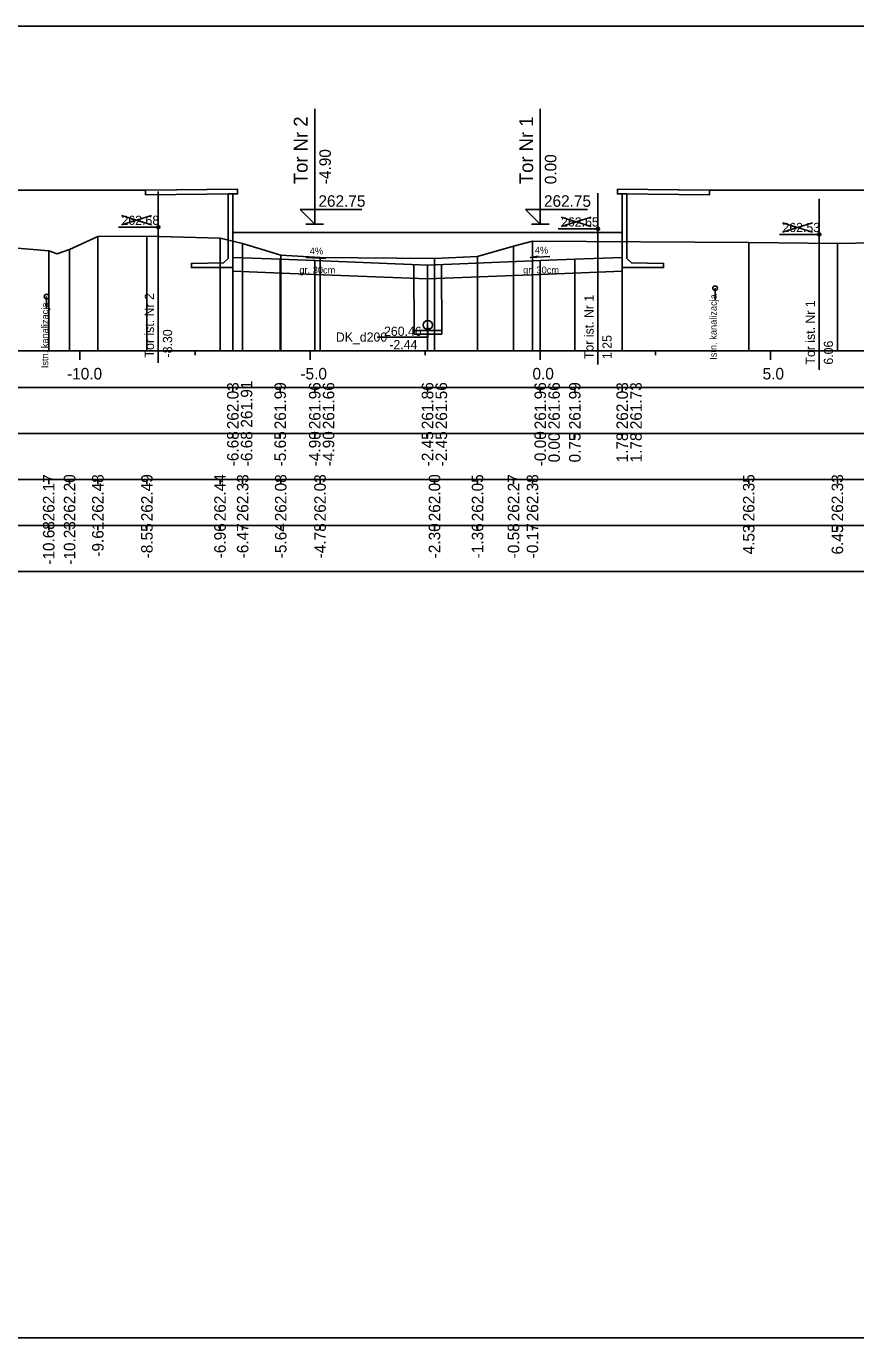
# Model space of a CAD drawing. Extents: x 6516023 to 6560129, y 5513077 to 5529206.
# Drawn here: x 6519004.24 to 6519022.27, y 5514451.16 to 5514479.66 of the extents above; entities that cross this region are included whole.
import ezdxf

# ---------------------------------------------------------------- set-up
doc = ezdxf.new("R2010")
doc.units = 0
for name, color, linetype in [('IR_default', 7, 'Continuous'), ('TOR_PRZEK_P-kable', 7, 'Continuous'), ('TOR_PRZEK_P-komponent', 7, 'Continuous'), ('TOR_PRZEK_P-odwodnienie', 7, 'Continuous'), ('TOR_PRZEK_P-opisy', 7, 'Continuous'), ('TOR_PRZEK_P-perony+elementy', 7, 'Continuous'), ('TOR_PRZEK_P-tabelka istniejace', 7, 'Continuous'), ('TOR_PRZEK_P-tabelka projektowane', 7, 'Continuous'), ('TOR_PRZEK_P-teren istniejacy', 7, 'Continuous'), ('TOR_PRZEK_P-tory istniejace', 7, 'Continuous'), ('TOR_PRZEK_P-tory projektowane', 7, 'Continuous'), ('TOR_PRZEK_P-uklad odniesienia', 7, 'Continuous'), ('TOR_PRZEK_P-warstwa ochronna I', 7, 'Continuous'), ('TOR_PRZEK_P-warstwa ochronna II', 7, 'Continuous'), ('TOR_RAMKI-ramka+tabelka 1', 7, 'Continuous')]:
    doc.layers.add(name, color=color, linetype=linetype)

msp = doc.modelspace()

# ---------------------------------------------------------------- linework, layer by layer
at = {"layer": 'IR_default'}
for points in [[(6518999.188, 5514476.113), (6518999.868, 5514476.106), (6519001.188, 5514476.093), (6519003.109, 5514476.093), (6519006.838, 5514476.093), (6519007.518, 5514476.1), (6519008.838, 5514476.113)], [(6519017.088, 5514476.113), (6519018.408, 5514476.1), (6519019.088, 5514476.093), (6519022.817, 5514476.093), (6519024.738, 5514476.093), (6519026.058, 5514476.106), (6519026.738, 5514476.113)], [(6519008.733, 5514475.173), (6519012.263, 5514475.173), (6519012.739, 5514475.173), (6519017.193, 5514475.173)]]:
    msp.add_lwpolyline(points, dxfattribs=at)
at = {"layer": 'TOR_PRZEK_P-kable'}
for p, q in [((6519019.211, 5514473.965), (6519019.211, 5514473.695)), ((6519004.687, 5514473.781), (6519004.687, 5514473.512))]:
    msp.add_line(p, q, dxfattribs=at)
for centre in [(6519019.211, 5514473.965), (6519004.687, 5514473.781)]:
    msp.add_circle(centre, 0.05, dxfattribs=at)
at = {"layer": 'TOR_PRZEK_P-komponent'}
for points in [[(6519008.733, 5514474.634), (6519008.733, 5514475.173), (6519012.263, 5514475.173), (6519013.663, 5514475.173), (6519017.193, 5514475.173), (6519017.193, 5514474.634)], [(6519017.193, 5514474.634), (6519016.163, 5514474.593), (6519015.413, 5514474.563), (6519012.963, 5514474.465), (6519010.513, 5514474.563), (6519009.763, 5514474.593), (6519008.733, 5514474.634)]]:
    msp.add_lwpolyline(points, dxfattribs=at)
at = {"layer": 'TOR_PRZEK_P-odwodnienie'}
for p, q in [((6519012.671, 5514472.963), (6519012.666, 5514474.477)), ((6519013.271, 5514472.965), (6519013.266, 5514474.477)), ((6519013.271, 5514473.044), (6519012.671, 5514473.044)), ((6519013.271, 5514472.964), (6519012.671, 5514472.964))]:
    msp.add_line(p, q, dxfattribs=at)
msp.add_lwpolyline([(6519012.971, 5514473.064), (6519012.971, 5514472.899), (6519011.871, 5514472.899)], dxfattribs=at)
for centre, radius in [((6519012.971, 5514473.164), 0.1), ((6519012.971, 5514473.064), 0.03)]:
    msp.add_circle(centre, radius, dxfattribs=at)
at = {"layer": 'TOR_PRZEK_P-opisy'}
for points in [[(6519010.327, 5514474.632), (6519010.745, 5514474.612), (6519010.577, 5514474.641)], [(6519015.618, 5514474.649), (6519015.2, 5514474.63), (6519015.368, 5514474.658)]]:
    msp.add_lwpolyline(points, dxfattribs=at)
at = {"layer": 'TOR_PRZEK_P-perony+elementy'}
for points in [[(6518999.293, 5514475.173), (6518999.293, 5514476.012), (6518999.188, 5514476.013), (6518999.188, 5514476.113), (6519001.188, 5514476.093), (6519003.109, 5514476.093), (6519006.838, 5514476.093), (6519008.838, 5514476.113), (6519008.838, 5514476.013), (6519008.733, 5514476.012), (6519008.733, 5514475.173)], [(6519017.193, 5514475.173), (6519017.193, 5514476.012), (6519017.088, 5514476.013), (6519017.088, 5514476.113), (6519019.088, 5514476.093), (6519022.817, 5514476.093), (6519024.738, 5514476.093), (6519026.738, 5514476.113), (6519026.738, 5514476.013), (6519026.633, 5514476.012), (6519026.633, 5514475.173)]]:
    msp.add_lwpolyline(points, dxfattribs=at)
for points in [[(6519006.838, 5514476.093), (6519008.838, 5514476.113), (6519008.838, 5514476.013), (6519006.838, 5514475.992)], [(6519008.633, 5514474.612), (6519008.633, 5514476.011), (6519008.733, 5514476.012), (6519008.733, 5514474.412), (6519007.833, 5514474.412), (6519007.833, 5514474.502), (6519008.533, 5514474.513)], [(6519019.088, 5514476.093), (6519017.088, 5514476.113), (6519017.088, 5514476.013), (6519019.088, 5514475.992)], [(6519017.293, 5514474.612), (6519017.293, 5514476.011), (6519017.193, 5514476.012), (6519017.193, 5514474.412), (6519018.093, 5514474.412), (6519018.093, 5514474.502), (6519017.393, 5514474.513)]]:
    msp.add_lwpolyline(points, close=True, dxfattribs=at)
at = {"layer": 'TOR_PRZEK_P-tabelka istniejace'}
for p, q in [((6519004.733, 5514469.706), (6519004.733, 5514469.806)), ((6519005.187, 5514469.706), (6519005.187, 5514469.806)), ((6519005.8, 5514469.706), (6519005.8, 5514469.806)), ((6519006.867, 5514469.706), (6519006.867, 5514469.806)), ((6519008.455, 5514469.706), (6519008.455, 5514469.806)), ((6519008.947, 5514469.706), (6519008.947, 5514469.806)), ((6519009.774, 5514469.706), (6519009.774, 5514469.806)), ((6519010.628, 5514469.706), (6519010.628, 5514469.806)), ((6519013.115, 5514469.706), (6519013.115, 5514469.806)), ((6519014.05, 5514469.706), (6519014.05, 5514469.806)), ((6519014.832, 5514469.706), (6519014.832, 5514469.806)), ((6519015.244, 5514469.706), (6519015.244, 5514469.806)), ((6519019.942, 5514469.706), (6519019.942, 5514469.806)), ((6519021.868, 5514469.706), (6519021.868, 5514469.806)), ((6518964.163, 5514468.806), (6519057.963, 5514468.806)), ((6519004.733, 5514468.706), (6519004.733, 5514468.806)), ((6519005.187, 5514468.706), (6519005.187, 5514468.806)), ((6519005.8, 5514468.706), (6519005.8, 5514468.806)), ((6519006.867, 5514468.706), (6519006.867, 5514468.806)), ((6519008.455, 5514468.706), (6519008.455, 5514468.806)), ((6519008.947, 5514468.706), (6519008.947, 5514468.806)), ((6519009.774, 5514468.706), (6519009.774, 5514468.806)), ((6519010.628, 5514468.706), (6519010.628, 5514468.806)), ((6519013.115, 5514468.706), (6519013.115, 5514468.806)), ((6519014.05, 5514468.706), (6519014.05, 5514468.806)), ((6519014.832, 5514468.706), (6519014.832, 5514468.806)), ((6519015.244, 5514468.706), (6519015.244, 5514468.806)), ((6519019.942, 5514468.706), (6519019.942, 5514468.806)), ((6519021.868, 5514468.706), (6519021.868, 5514468.806))]:
    msp.add_line(p, q, dxfattribs=at)
for points in [[(6519005.8, 5514475.086), (6519005.8, 5514472.806), (6519005.8, 5514472.676), (6519005.8, 5514472.606)], [(6519006.867, 5514475.096), (6519006.867, 5514472.806), (6519006.867, 5514472.676), (6519006.867, 5514472.606)], [(6519008.455, 5514475.05), (6519008.455, 5514472.806), (6519008.455, 5514472.676), (6519008.455, 5514472.606)], [(6519015.244, 5514474.987), (6519015.244, 5514472.806), (6519015.244, 5514472.676), (6519015.244, 5514472.606)], [(6519004.733, 5514474.778), (6519004.733, 5514472.806), (6519004.733, 5514472.676), (6519004.733, 5514472.606)], [(6519005.187, 5514474.807), (6519005.187, 5514472.806), (6519005.187, 5514472.676), (6519005.187, 5514472.606)], [(6519008.947, 5514474.934), (6519008.947, 5514472.806), (6519008.947, 5514472.676), (6519008.947, 5514472.606)], [(6519014.832, 5514474.88), (6519014.832, 5514472.806), (6519014.832, 5514472.676), (6519014.832, 5514472.606)], [(6519019.942, 5514474.96), (6519019.942, 5514472.806), (6519019.942, 5514472.676), (6519019.942, 5514472.606)], [(6519021.868, 5514474.935), (6519021.868, 5514472.806), (6519021.868, 5514472.676), (6519021.868, 5514472.606)], [(6519009.774, 5514474.682), (6519009.774, 5514472.806), (6519009.774, 5514472.676), (6519009.774, 5514472.606)], [(6519010.628, 5514474.632), (6519010.628, 5514472.806), (6519010.628, 5514472.676), (6519010.628, 5514472.606)], [(6519013.115, 5514474.606), (6519013.115, 5514472.806), (6519013.115, 5514472.676), (6519013.115, 5514472.606)], [(6519014.05, 5514474.652), (6519014.05, 5514472.806), (6519014.05, 5514472.676), (6519014.05, 5514472.606)]]:
    msp.add_lwpolyline(points, dxfattribs=at)
msp.add_lwpolyline([(6518964.163, 5514469.806), (6518964.163, 5514467.806), (6519057.963, 5514467.806), (6519057.963, 5514469.806)], close=True, dxfattribs=at)
at = {"layer": 'TOR_PRZEK_P-tabelka projektowane'}
for p, q in [((6519008.733, 5514471.706), (6519008.733, 5514471.806)), ((6519008.733, 5514471.706), (6519008.733, 5514471.806)), ((6519009.763, 5514471.706), (6519009.763, 5514471.806)), ((6519010.513, 5514471.706), (6519010.513, 5514471.806)), ((6519010.513, 5514471.706), (6519010.513, 5514471.806)), ((6519012.963, 5514471.706), (6519012.963, 5514471.806)), ((6519012.963, 5514471.706), (6519012.963, 5514471.806)), ((6519015.413, 5514471.706), (6519015.413, 5514471.806)), ((6519015.413, 5514471.706), (6519015.413, 5514471.806)), ((6519016.163, 5514471.706), (6519016.163, 5514471.806)), ((6519017.193, 5514471.706), (6519017.193, 5514471.806)), ((6519017.193, 5514471.706), (6519017.193, 5514471.806)), ((6518964.163, 5514470.806), (6519057.963, 5514470.806)), ((6519008.733, 5514470.706), (6519008.733, 5514470.806)), ((6519008.733, 5514470.706), (6519008.733, 5514470.806)), ((6519009.763, 5514470.706), (6519009.763, 5514470.806)), ((6519010.513, 5514470.706), (6519010.513, 5514470.806)), ((6519010.513, 5514470.706), (6519010.513, 5514470.806)), ((6519012.963, 5514470.706), (6519012.963, 5514470.806)), ((6519012.963, 5514470.706), (6519012.963, 5514470.806)), ((6519015.413, 5514470.706), (6519015.413, 5514470.806)), ((6519015.413, 5514470.706), (6519015.413, 5514470.806)), ((6519016.163, 5514470.706), (6519016.163, 5514470.806)), ((6519017.193, 5514470.706), (6519017.193, 5514470.806)), ((6519017.193, 5514470.706), (6519017.193, 5514470.806))]:
    msp.add_line(p, q, dxfattribs=at)
for points in [[(6519008.733, 5514474.634), (6519008.733, 5514472.806), (6519008.733, 5514472.676), (6519008.733, 5514472.606)], [(6519008.733, 5514474.512), (6519008.733, 5514472.806), (6519008.733, 5514472.676), (6519008.733, 5514472.606)], [(6519009.763, 5514474.593), (6519009.763, 5514472.806), (6519009.763, 5514472.676), (6519009.763, 5514472.606)], [(6519010.513, 5514474.563), (6519010.513, 5514472.806), (6519010.513, 5514472.676), (6519010.513, 5514472.606)], [(6519012.963, 5514474.465), (6519012.963, 5514472.806), (6519012.963, 5514472.676), (6519012.963, 5514472.606)], [(6519015.413, 5514474.563), (6519015.413, 5514472.806), (6519015.413, 5514472.676), (6519015.413, 5514472.606)], [(6519016.163, 5514474.593), (6519016.163, 5514472.806), (6519016.163, 5514472.676), (6519016.163, 5514472.606)], [(6519017.193, 5514474.634), (6519017.193, 5514472.806), (6519017.193, 5514472.676), (6519017.193, 5514472.606)], [(6519010.513, 5514474.263), (6519010.513, 5514472.806), (6519010.513, 5514472.676), (6519010.513, 5514472.606)], [(6519012.963, 5514474.165), (6519012.963, 5514472.806), (6519012.963, 5514472.676), (6519012.963, 5514472.606)], [(6519015.413, 5514474.263), (6519015.413, 5514472.806), (6519015.413, 5514472.676), (6519015.413, 5514472.606)], [(6519017.193, 5514474.334), (6519017.193, 5514472.806), (6519017.193, 5514472.676), (6519017.193, 5514472.606)]]:
    msp.add_lwpolyline(points, dxfattribs=at)
msp.add_lwpolyline([(6518964.163, 5514471.806), (6518964.163, 5514469.806), (6519057.963, 5514469.806), (6519057.963, 5514471.806)], close=True, dxfattribs=at)
at = {"layer": 'TOR_PRZEK_P-teren istniejacy'}
msp.add_lwpolyline([(6519003.795, 5514474.852), (6519004.733, 5514474.778), (6519004.918, 5514474.713), (6519005.187, 5514474.807), (6519005.8, 5514475.086), (6519006.867, 5514475.096), (6519008.455, 5514475.05), (6519008.947, 5514474.934), (6519009.774, 5514474.682), (6519010.628, 5514474.632), (6519013.115, 5514474.606), (6519014.05, 5514474.652), (6519014.832, 5514474.88), (6519015.244, 5514474.987), (6519019.942, 5514474.96), (6519021.868, 5514474.935), (6519022.667, 5514474.946)], dxfattribs=at)
at = {"layer": 'TOR_PRZEK_P-tory istniejace'}
for p, q in [((6519007.114, 5514476.065), (6519007.114, 5514472.345)), ((6519016.665, 5514476.03), (6519016.665, 5514472.309)), ((6519021.473, 5514475.909), (6519021.473, 5514472.188)), ((6519007.115, 5514475.29), (6519006.249, 5514475.29)), ((6519006.315, 5514475.337), (6519006.967, 5514475.54)), ((6519006.315, 5514475.54), (6519006.967, 5514475.337)), ((6519015.865, 5514475.301), (6519016.517, 5514475.504)), ((6519015.865, 5514475.504), (6519016.517, 5514475.301)), ((6519020.674, 5514475.181), (6519021.326, 5514475.383)), ((6519020.674, 5514475.383), (6519021.326, 5514475.181)), ((6519016.665, 5514475.254), (6519015.799, 5514475.254)), ((6519021.474, 5514475.133), (6519020.608, 5514475.133))]:
    msp.add_line(p, q, dxfattribs=at)
for centre in [(6519007.115, 5514475.29), (6519016.665, 5514475.254), (6519021.474, 5514475.133)]:
    msp.add_circle(centre, 0.035, dxfattribs=at)
at = {"layer": 'TOR_PRZEK_P-tory projektowane'}
for p, q in [((6519010.513, 5514476.23), (6519010.513, 5514477.863)), ((6519015.413, 5514476.23), (6519015.413, 5514477.863)), ((6519010.513, 5514476.23), (6519010.513, 5514475.353)), ((6519015.413, 5514476.23), (6519015.413, 5514475.353)), ((6519010.513, 5514475.353), (6519010.194, 5514475.672)), ((6519010.194, 5514475.672), (6519011.538, 5514475.672)), ((6519015.413, 5514475.353), (6519015.094, 5514475.672)), ((6519015.094, 5514475.672), (6519016.438, 5514475.672)), ((6519010.321, 5514475.353), (6519010.705, 5514475.353)), ((6519015.221, 5514475.353), (6519015.605, 5514475.353))]:
    msp.add_line(p, q, dxfattribs=at)
at = {"layer": 'TOR_PRZEK_P-uklad odniesienia'}
for p, q in [((6518967.963, 5514472.606), (6519057.963, 5514472.606)), ((6519005.413, 5514472.406), (6519005.413, 5514472.606)), ((6519007.913, 5514472.506), (6519007.913, 5514472.606)), ((6519010.413, 5514472.406), (6519010.413, 5514472.606)), ((6519012.913, 5514472.506), (6519012.913, 5514472.606)), ((6519015.413, 5514472.406), (6519015.413, 5514472.606)), ((6519017.913, 5514472.506), (6519017.913, 5514472.606)), ((6519020.413, 5514472.406), (6519020.413, 5514472.606))]:
    msp.add_line(p, q, dxfattribs=at)
at = {"layer": 'TOR_PRZEK_P-warstwa ochronna I'}
msp.add_lwpolyline([(6519008.733, 5514474.512), (6519008.733, 5514474.334), (6519010.513, 5514474.263), (6519012.963, 5514474.165), (6519015.413, 5514474.263), (6519017.193, 5514474.334), (6519017.193, 5514474.512)], dxfattribs=at)
at = {"layer": 'TOR_PRZEK_P-warstwa ochronna II'}
msp.add_lwpolyline([(6519008.733, 5514474.634), (6519008.733, 5514474.634), (6519009.763, 5514474.593), (6519010.513, 5514474.563), (6519012.963, 5514474.465), (6519015.413, 5514474.563), (6519016.163, 5514474.593), (6519017.193, 5514474.634)], dxfattribs=at)
at = {"layer": 'TOR_RAMKI-ramka+tabelka 1'}
msp.add_lwpolyline([(6518814.513, 5514479.656), (6519062.013, 5514479.656), (6519062.013, 5514451.156), (6518814.513, 5514451.156)], close=True, dxfattribs=at)

# ---------------------------------------------------------------- texts
at = {"layer": 'TOR_PRZEK_P-kable'}
for p in [(6519004.725, 5514472.225), (6519019.248, 5514472.408)]:
    msp.add_text('Istn. kanalizacja', height=0.14999, rotation=90.0511, dxfattribs=at).set_placement(p)
at = {"layer": 'TOR_PRZEK_P-odwodnienie'}
for s, p in [('DK_d200', (6519010.972, 5514472.802)), ('260.46', (6519012.018, 5514472.928)), ('-2.44', (6519012.134, 5514472.638))]:
    msp.add_text(s, height=0.2, rotation=360, dxfattribs=at).set_placement(p)
at = {"layer": 'TOR_PRZEK_P-opisy'}
for rotation, p in [(359.8485, (6519010.406, 5514474.697)), (0.1515, (6519015.295, 5514474.714))]:
    msp.add_text('4%', height=0.15, rotation=rotation, dxfattribs=at).set_placement(p)
at = {"layer": 'TOR_PRZEK_P-tabelka istniejace'}
for s, p in [('262.17', (6519004.858, 5514468.898)), ('262.20', (6519005.312, 5514468.898)), ('262.48', (6519005.925, 5514468.898)), ('262.49', (6519006.992, 5514468.898)), ('262.44', (6519008.58, 5514468.899)), ('262.33', (6519009.072, 5514468.898)), ('262.08', (6519009.899, 5514468.898)), ('262.03', (6519010.753, 5514468.898)), ('262.00', (6519013.24, 5514468.898)), ('262.05', (6519014.175, 5514468.897)), ('262.27', (6519014.957, 5514468.898)), ('262.38', (6519015.369, 5514468.898)), ('262.35', (6519020.067, 5514468.897)), ('262.33', (6519021.993, 5514468.898)), ('-10.68', (6519004.858, 5514467.954)), ('-10.23', (6519005.312, 5514467.954)), ('-9.61', (6519005.925, 5514468.129)), ('-8.55', (6519006.992, 5514468.093)), ('-6.96', (6519008.58, 5514468.094)), ('-6.47', (6519009.072, 5514468.094)), ('-5.64', (6519009.899, 5514468.095)), ('-4.78', (6519010.753, 5514468.094)), ('-2.30', (6519013.24, 5514468.094)), ('-1.36', (6519014.175, 5514468.094)), ('-0.58', (6519014.957, 5514468.094)), ('-0.17', (6519015.369, 5514468.094)), ('4.53', (6519020.067, 5514468.178)), ('6.45', (6519021.993, 5514468.177))]:
    msp.add_text(s, height=0.25, rotation=90, dxfattribs=at).set_placement(p)
at = {"layer": 'TOR_PRZEK_P-tabelka projektowane'}
for s, p in [('262.03', (6519008.858, 5514470.898)), ('261.91', (6519009.158, 5514470.933)), ('261.99', (6519009.888, 5514470.898)), ('261.96', (6519010.638, 5514470.898)), ('261.66', (6519010.938, 5514470.898)), ('261.86', (6519013.088, 5514470.898)), ('261.56', (6519013.388, 5514470.898)), ('261.96', (6519015.538, 5514470.898)), ('261.66', (6519015.838, 5514470.898)), ('261.99', (6519016.288, 5514470.898)), ('262.03', (6519017.318, 5514470.898)), ('261.73', (6519017.618, 5514470.898)), ('-6.68', (6519008.858, 5514470.094)), ('-6.68', (6519009.158, 5514470.094)), ('-5.65', (6519009.888, 5514470.093)), ('-4.90', (6519010.638, 5514470.094)), ('-4.90', (6519010.938, 5514470.094)), ('-2.45', (6519013.088, 5514470.093)), ('-2.45', (6519013.388, 5514470.093)), ('-0.00', (6519015.538, 5514470.094)), ('0.00', (6519015.838, 5514470.178)), ('0.75', (6519016.288, 5514470.177)), ('1.78', (6519017.318, 5514470.177)), ('1.78', (6519017.618, 5514470.177))]:
    msp.add_text(s, height=0.25, rotation=90, dxfattribs=at).set_placement(p)
at = {"layer": 'TOR_PRZEK_P-tory istniejace'}
for s, p in [('262.68', (6519006.315, 5514475.34)), ('262.65', (6519015.865, 5514475.304)), ('262.53', (6519020.674, 5514475.183))]:
    msp.add_text(s, height=0.2, dxfattribs=at).set_placement(p)
for s, rotation, p in [('Tor ist. Nr 2', 90.0511, (6519007.021, 5514472.459)), ('Tor ist. Nr 1', 90.0511, (6519016.571, 5514472.424)), ('Tor ist. Nr 1', 90.0511, (6519021.38, 5514472.303)), ('-8.30', 90, (6519007.415, 5514472.46)), ('1.25', 90, (6519016.965, 5514472.424)), ('6.06', 90, (6519021.774, 5514472.303))]:
    msp.add_text(s, height=0.2, rotation=rotation, dxfattribs=at).set_placement(p)
at = {"layer": 'TOR_PRZEK_P-tory projektowane'}
for s, height, p in [('Tor Nr 2', 0.3, (6519010.358, 5514476.224)), ('Tor Nr 1', 0.3, (6519015.258, 5514476.224)), ('-4.90', 0.25, (6519010.863, 5514476.223)), ('0.00', 0.25, (6519015.763, 5514476.223))]:
    msp.add_text(s, height=height, rotation=90, dxfattribs=at).set_placement(p)
for p in [(6519010.593, 5514475.733), (6519015.493, 5514475.733)]:
    msp.add_text('262.75', height=0.25, dxfattribs=at).set_placement(p)
at = {"layer": 'TOR_PRZEK_P-uklad odniesienia'}
for s, p in [('-10.0', (6519005.132, 5514471.981)), ('-5.0', (6519010.202, 5514471.981)), ('0.0', (6519015.244, 5514471.981)), ('5.0', (6519020.244, 5514471.981))]:
    msp.add_text(s, height=0.25, dxfattribs=at).set_placement(p)
at = {"layer": 'TOR_PRZEK_P-warstwa ochronna I'}
for p in [(6519010.179, 5514474.284), (6519015.041, 5514474.284)]:
    msp.add_text('gr. 30cm', height=0.15, dxfattribs=at).set_placement(p)

doc.saveas('drawing.dxf')
